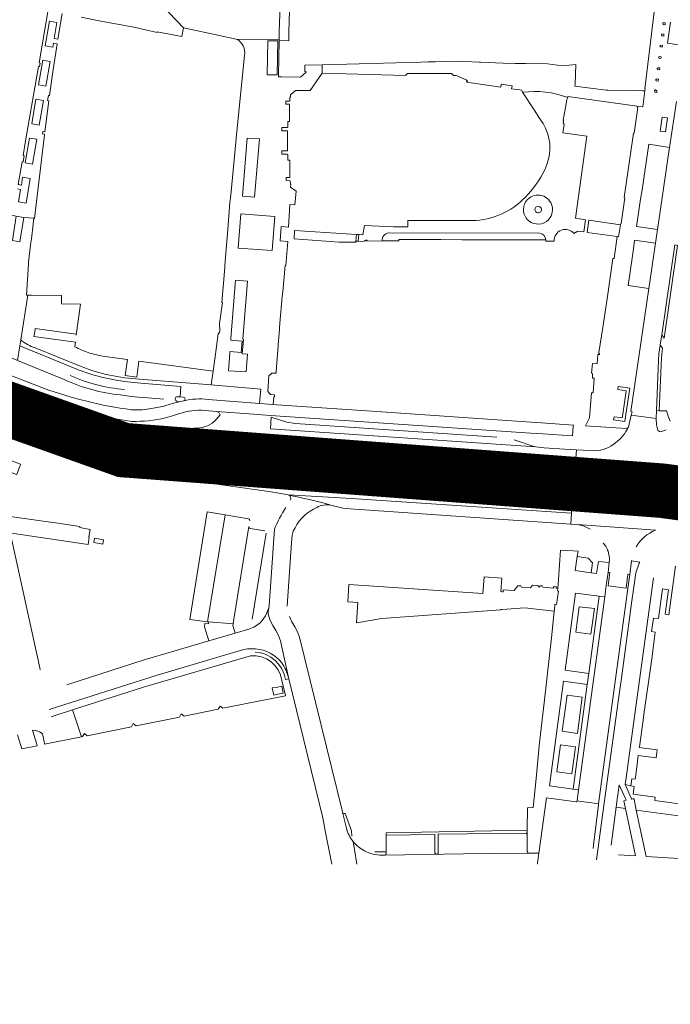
# Model space of a CAD drawing. Header units: metres. Extents: x 166325 to 190320, y 381923 to 404576.
# Tile 300 of 656: x 173601 to 173780, y 387516 to 387787. Entities that reach past the tile are written whole.
import ezdxf

# ---------------------------------------------------------------- set-up
doc = ezdxf.new("R2010")
doc.units = ezdxf.units.M
for name, color, linetype, lineweight in [('B-WE-VH-VERHARDING_ASFALT-GV', 8, 'Continuous', 18), ('B-WE-VH-VERHARDING_BETON-GV', 8, 'Continuous', 18), ('B-WE-VH-VERHARDING_BETONSTRAATSTEEN-GV', 8, 'Continuous', 18), ('B-WE-VH-VERHARDING_N-WEG', 8, 'Continuous', 18), ('B-WE-VH-VERHARDING_STRAATBAKSTEEN-GV', 8, 'Continuous', 18), ('X-XX-AL-TEKENBLAD-T50', 4, 'Continuous', 50)]:
    doc.layers.add(name, color=color, linetype=linetype, lineweight=lineweight)
doc.styles.add('NLCS-ISO-M500-T50', font='NLCS-ISO.ttf', dxfattribs={"height": 2.5})

msp = doc.modelspace()

# ---------------------------------------------------------------- linework, layer by layer
at = {"layer": 'B-WE-VH-VERHARDING_ASFALT-GV', "flags": 128}
for points in [[(173528.057, 387710.967), (173512.252, 387715.951), (173511.598, 387716.144), (173510.022, 387710.458), (173514.536, 387709.183), (173524.563, 387706.255), (173533.2, 387703.181), (173540.372, 387700.4), (173549.594, 387696.814), (173563.793, 387691.032), (173593.246, 387679.677), (173603.45, 387675.911), (173610.435, 387673.603), (173617.298, 387671.538), (173623.797, 387669.898), (173629.871, 387668.684), (173635.29, 387668.074)], [(173635.29, 387668.074), (173629.871, 387668.684), (173623.797, 387669.898), (173617.298, 387671.538), (173610.435, 387673.603), (173603.45, 387675.911), (173593.246, 387679.677), (173563.793, 387691.032), (173549.594, 387696.814), (173540.372, 387700.4), (173533.2, 387703.181), (173524.563, 387706.255), (173514.536, 387709.183), (173510.022, 387710.458)], [(173605.503, 387681.168), (173604.463, 387681.527), (173594.633, 387685.276), (173554.463, 387701.115)], [(173600.724, 387696.768), (173600.13, 387692.77), (173612.99, 387687.508)], [(173619.698, 387689.164), (173617.033, 387690.125), (173600.724, 387696.768)], [(173607.227, 387685.147), (173589.223, 387692.067), (173589.542, 387688.509), (173604.858, 387682.601)], [(173551.355, 387689.678), (173594.986, 387672.57), (173604.41, 387669.174)], [(173644.048, 387682.769), (173644.901, 387682.707), (173645.089, 387685.566), (173634.026, 387686.539)], [(173628.444, 387683.263), (173631.427, 387682.852), (173634.413, 387682.56), (173635.987, 387682.446), (173640.373, 387682.127)], [(173645.849, 387681.667), (173644.651, 387681.356), (173643.088, 387681.019), (173640.677, 387680.238), (173640.505, 387680.193), (173638.007, 387679.712), (173636.433, 387679.402), (173634.446, 387679.17), (173631.429, 387679.2)], [(173640.505, 387680.193), (173640.677, 387680.238), (173643.088, 387681.019), (173644.651, 387681.356)], [(173698.987, 387678.666), (173671.528, 387680.546), (173670.462, 387680.619), (173666.745, 387680.881), (173652.572, 387682.026)], [(173640.868, 387676.984), (173642.799, 387677.503), (173644.699, 387678.128)], [(173651.653, 387678.996), (173654.974, 387678.725), (173663.854, 387678.083), (173669.72, 387677.622), (173741.434, 387672.769), (173744.771, 387672.548), (173752.915, 387671.982), (173753.115, 387674.696), (173753.136, 387674.979), (173744.295, 387675.564), (173738.79, 387675.941), (173698.987, 387678.666)], [(173669.72, 387677.622), (173663.854, 387678.083), (173654.974, 387678.725), (173655.665, 387678.339), (173655.882, 387677.813), (173655.393, 387677.116), (173654.832, 387676.476)], [(173776.353, 387673.584), (173776.027, 387675.016), (173775.924, 387676.759), (173769.081, 387677.679), (173768.283, 387674.413)], [(173635.624, 387668.363), (173667.858, 387666.971), (173681.718, 387666.059), (173753.459, 387661.072), (173753.978, 387668.165), (173750.671, 387668.352), (173745.076, 387668.709), (173742.675, 387669.005), (173669.787, 387673.936), (173669.969, 387677.18)], [(173669.969, 387677.18), (173669.787, 387673.936), (173742.675, 387669.005), (173741.74, 387669.228), (173737.93, 387670.517), (173736.861, 387670.879)], [(173732.042, 387671.641), (173676.55, 387675.395), (173674.281, 387675.781), (173669.969, 387677.18)], [(173638.092, 387661.047), (173651.074, 387659.22), (173668.002, 387656.838), (173671.039, 387656.409), (173674.577, 387655.746), (173692.044, 387654.748), (173752.664, 387650.674), (173753.331, 387659.605), (173716.858, 387662.155), (173681.542, 387663.465), (173667.62, 387663.964), (173665.627, 387664.065), (173654.628, 387665.014), (173644.159, 387666.256), (173635.536, 387667.518)], [(173759.028, 387667.885), (173755.809, 387668.055), (173753.978, 387668.165), (173753.459, 387661.072), (173755.259, 387660.947), (173759.257, 387660.669), (173759.713, 387660.129), (173759.677, 387659.659), (173759.145, 387659.199), (173779.374, 387656.486), (173779.76, 387659.348), (173843.748, 387651.003), (173852.627, 387649.845), (173928.351, 387639.339), (173931.708, 387638.858), (173935.223, 387638.354), (173937.046, 387638.12), (173952.713, 387635.942), (174129.088, 387611.416)], [(173777.031, 387656.368), (173779.374, 387656.486), (173759.145, 387659.199), (173755.138, 387659.479), (173753.331, 387659.605), (173752.664, 387650.674), (173752.439, 387647.682), (173754.245, 387647.556), (173768.262, 387646.569), (173775.783, 387646.023)], [(173686.412, 387652.937), (173687.864, 387652.52), (173689.771, 387652.108), (173691.71, 387651.898), (173752.439, 387647.682), (173752.664, 387650.674), (173692.044, 387654.748), (173674.577, 387655.746)], [(173977.335, 387627.499), (173973.805, 387628.01), (173969.9, 387628.542), (173952.001, 387631.033), (173811.175, 387650.628), (173789.837, 387653.598), (173789.041, 387653.709), (173788.096, 387653.841), (173784.966, 387654.276), (173777.009, 387655.384)], [(173775.783, 387646.023), (173768.262, 387646.569), (173754.245, 387647.556), (173756.124, 387647.102), (173757.731, 387646.355)], [(173763.043, 387637.102), (173762.706, 387634.417), (173763.207, 387634.365), (173762.713, 387630.725), (173767.634, 387630.034), (173768.141, 387633.901), (173768.651, 387633.834), (173769.155, 387637.58), (173769.175, 387637.729)]]:
    msp.add_lwpolyline(points, dxfattribs=at)
at = {"layer": 'B-WE-VH-VERHARDING_ASFALT-GV'}
for points in [[(173629.539, 387684.754, -0.0837541), (173614.6, 387688.625)], [(173634.026, 387686.539, -0.0568778), (173619.698, 387689.164)], [(173612.99, 387687.508, 0.0851466), (173628.444, 387683.263)], [(173631.429, 387679.2, -0.0545047), (173607.227, 387685.147)], [(173643.528, 387682.295, -0.4433689), (173644.048, 387682.769)], [(173604.858, 387682.601, 0.0590323), (173631.555, 387675.983)], [(173618.17, 387677.209, -0.0308943), (173605.503, 387681.168)], [(173632.817, 387674.68, -0.0323085), (173618.17, 387677.209)], [(173644.699, 387678.128, -0.0960717), (173651.653, 387678.996)], [(173631.555, 387675.983, 0.0644059), (173640.868, 387676.984)], [(173649.599, 387674.123, -0.0365265), (173632.817, 387674.68)], [(173654.832, 387676.476, -0.1890303), (173649.599, 387674.123)], [(173768.283, 387674.413, -0.1166564), (173764.747, 387670.065)], [(173604.41, 387669.174, 0.0437072), (173638.092, 387661.047)], [(173764.747, 387670.065, -0.1688394), (173759.028, 387667.885)], [(173635.536, 387667.518, -0.3200227), (173635.266, 387667.95)], [(173635.266, 387667.95, -0.0651964), (173635.29, 387668.074)], [(173635.29, 387668.074, -0.2653642), (173635.624, 387668.363)], [(173674.577, 387655.746, -0.0190038), (173686.412, 387652.937)], [(173770.431, 387641.407, -0.1735426), (173775.783, 387646.023)], [(173761.342, 387642.504, -0.1258694), (173762.787, 387639.842)], [(173762.787, 387639.842, -0.0960234), (173763.043, 387637.102)]]:
    msp.add_lwpolyline(points, format="xyb", dxfattribs=at)
at = {"layer": 'B-WE-VH-VERHARDING_ASFALT-GV', "flags": 128}
msp.add_lwpolyline([(173779.374, 387656.486), (173785.133, 387655.684), (173788.299, 387655.242), (173790.012, 387655.004), (173809.448, 387652.295), (173813.418, 387651.897), (173817.402, 387651.665), (173837.689, 387651.305), (173843.748, 387651.003), (173779.76, 387659.348)], close=True, dxfattribs=at)
at = {"layer": 'B-WE-VH-VERHARDING_BETON-GV', "flags": 128}
for points in [[(173778.546, 387755.676), (173779.105, 387759.535), (173777.635, 387759.766), (173777.071, 387755.886)], [(173591.408, 387667.743), (173590.348, 387664.938), (173599.796, 387661.375), (173599.887, 387661.341), (173600.779, 387663.694), (173600.918, 387664.061), (173600.957, 387664.182)]]:
    msp.add_lwpolyline(points, close=True, dxfattribs=at)
at = {"layer": 'B-WE-VH-VERHARDING_BETONSTRAATSTEEN-GV', "flags": 128}
for points in [[(173645.73, 387682.647), (173644.901, 387682.707), (173644.048, 387682.769)], [(173644.651, 387681.356), (173645.849, 387681.667)], [(173635.536, 387667.518), (173644.159, 387666.256), (173654.628, 387665.014), (173665.627, 387664.065), (173667.62, 387663.964)], [(173667.858, 387666.971), (173635.624, 387668.363)], [(173681.542, 387663.465), (173716.858, 387662.155), (173753.331, 387659.605), (173753.459, 387661.072), (173681.718, 387666.059)], [(173670.822, 387646.269), (173669.355, 387625.218), (173669.106, 387623.615), (173669.157, 387622.983), (173669.274, 387622.361), (173669.456, 387621.754), (173669.702, 387621.17), (173670.386, 387619.754), (173671.184, 387618.399), (173671.963, 387617.04), (173672.482, 387615.562), (173674.69, 387605.454), (173674.761, 387605.128), (173684.143, 387566.813), (173684.851, 387563.24), (173687.301, 387550.883), (173693.854, 387551.874), (173692.506, 387560.351)], [(173674.381, 387625.107), (173675.571, 387642.678), (173675.705, 387644.655), (173675.953, 387645.74), (173676.512, 387646.702)], [(173765.923, 387602.174), (173766.353, 387605.318), (173769.265, 387626.593), (173769.695, 387629.734), (173770.321, 387634.313), (173771.288, 387636.956), (173771.456, 387637.265), (173769.155, 387637.58), (173768.651, 387633.834), (173768.13, 387629.958), (173760.097, 387570.711), (173760.061, 387570.413), (173758.707, 387559.273), (173758.605, 387558.431)], [(173775.161, 387632.9), (173768.847, 387586.684), (173767.641, 387577.853), (173767.394, 387576.043), (173768.942, 387575.646), (173769.204, 387577.621), (173770.174, 387577.512), (173770.317, 387578.689), (173770.484, 387580.071), (173770.96, 387583.993), (173775.9, 387583.313), (173776.215, 387585.6), (173771.293, 387586.175), (173771.318, 387586.358), (173772.338, 387593.731), (173772.554, 387595.291), (173774.721, 387610.574), (173775.693, 387617.952), (173774.615, 387618.112), (173775.182, 387621.84), (173776.611, 387621.698), (173777.727, 387629.861), (173779.31, 387629.633), (173778.402, 387622.904), (173779.39, 387622.755), (173781.224, 387636.104)], [(173677.752, 387616.592), (173677.233, 387618.07), (173676.454, 387619.429), (173675.656, 387620.784), (173674.952, 387622.242)], [(173690.65, 387563.983), (173689.65, 387568.061), (173689.542, 387568.503), (173677.752, 387616.592)], [(173673.876, 387604.911), (173674.761, 387605.128), (173674.69, 387605.454)], [(173759.505, 387555.278), (173761.548, 387570.21), (173762.005, 387573.545), (173765.923, 387602.174)], [(173801.708, 387568.006), (173775.568, 387571.607), (173775.69, 387572.553), (173769.617, 387573.393), (173769.904, 387575.505), (173768.942, 387575.646), (173767.394, 387576.043), (173769.145, 387572.094), (173769.195, 387571.982), (173769.508, 387572.044), (173769.816, 387572.105), (173769.838, 387571.998), (173770.474, 387568.968), (173788.297, 387566.525)], [(173767.513, 387569.389), (173764.932, 387569.741), (173763.509, 387559.306)], [(173765.61, 387556.697), (173770.237, 387556.412), (173767.513, 387569.389)], [(173701.28, 387556.564), (173722.886, 387556.916), (173740.74, 387557.157), (173740.433, 387557.607), (173740.409, 387562.333)], [(173715.015, 387557.164), (173715.026, 387562.285), (173701.562, 387562.107), (173701.599, 387557.438), (173701.623, 387556.988)], [(173715.578, 387556.803), (173715.425, 387556.805)], [(173763.284, 387553.049), (173771.066, 387552.465), (173770.879, 387553.353)], [(173770.879, 387553.353), (173765.057, 387553.712)], [(173742.723, 387550.413), (173738.52, 387551.032), (173732.391, 387551.061), (173732.346, 387548.215), (173739.894, 387548.19), (173739.925, 387543.409)], [(173758.528, 387548.143), (173757.078, 387548.936), (173754.706, 387550.711)], [(173739.925, 387543.409), (173739.894, 387548.19), (173732.346, 387548.215), (173730.606, 387548.221), (173730.602, 387546.723), (173737.307, 387546.707), (173737.28, 387544.709), (173735.133, 387540.157), (173734.747, 387535.108), (173736.164, 387530.283), (173739.232, 387526.324), (173743.789, 387523.535), (173742.035, 387518.828), (173740.163, 387513.829), (173741.462, 387513.363), (173744.335, 387521.077)], [(173756.852, 387535.897), (173757.031, 387537.206), (173758.528, 387548.143)], [(173746.722, 387544.937), (173746.91, 387544.989), (173747.289, 387545.093), (173747.58, 387544.051)], [(173812.686, 387543.8), (173804.516, 387544.304), (173804.301, 387540.61), (173792.833, 387540.626), (173793.088, 387545.019), (173785.297, 387545.504), (173785.249, 387545.164), (173775.325, 387545.817), (173777.735, 387534.315), (173778.448, 387530.915), (173775.711, 387530.337), (173774.788, 387534.734), (173772.445, 387545.892), (173765.691, 387546.428), (173761.815, 387546.879), (173760.425, 387536.733), (173760.113, 387534.455)], [(173749.241, 387523.282), (173753.267, 387523.27), (173812.261, 387523.138), (173812.258, 387536.921), (173812.686, 387543.8)], [(173746.487, 387529.964), (173746.153, 387528.92), (173745.806, 387529.067), (173745.958, 387529.5)], [(173751.224, 387529.201), (173752.152, 387529.593), (173753.031, 387529.964)]]:
    msp.add_lwpolyline(points, dxfattribs=at)
at = {"layer": 'B-WE-VH-VERHARDING_BETONSTRAATSTEEN-GV'}
for points in [[(173643.528, 387682.295, 0.4602756), (173644.651, 387681.356)], [(173668.357, 387666.441, 0.3877256), (173667.858, 387666.971)], [(173667.62, 387663.964, 0.3192002), (173668.169, 387664.39)], [(173681.718, 387666.059, 0.387972), (173681.211, 387665.62)], [(173674.577, 387655.746, -0.5143006), (173675.21, 387654.259)], [(173682.527, 387652.308, -0.1738148), (173686.412, 387652.937)], [(173673.973, 387652.255, 0.0414549), (173670.822, 387646.269)], [(173676.512, 387646.702, -0.1713245), (173682.527, 387652.308)], [(173665.534, 387612.449, -0.3591914), (173673.876, 387604.911)], [(173674.69, 387605.454, 0.1004059), (173672.832, 387609.503)], [(173701.623, 387556.988, -0.2798143), (173701.28, 387556.564)], [(173715.425, 387556.805, -0.3896855), (173715.015, 387557.164)], [(173715.893, 387557.048, -0.3361036), (173715.578, 387556.803)], [(173765.057, 387553.712, 0.1791044), (173763.284, 387553.049)], [(173754.706, 387550.711, 0.2542401), (173748.396, 387551.606)], [(173741.239, 387539.388, -0.2525399), (173746.722, 387544.937)], [(173737.79, 387534.287, -0.2256716), (173739.925, 387543.409)], [(173747.58, 387544.051, -0.3920557), (173756.181, 387538.825)], [(173745.958, 387529.5, -0.3827726), (173741.239, 387539.388)], [(173756.431, 387537.289, -0.3951363), (173749.987, 387529.604)], [(173756.181, 387538.825, -0.0507095), (173756.431, 387537.289)], [(173737.79, 387534.287, 0.2722637), (173745.341, 387526.129)], [(173749.987, 387529.604, -0.1188924), (173746.487, 387529.964)], [(173745.341, 387526.129, -0.3200443), (173746.191, 387524.923)], [(173753.455, 387526.252, 0.1549989), (173749.241, 387523.282)], [(173744.335, 387521.077, -0.08316), (173746.191, 387524.923)]]:
    msp.add_lwpolyline(points, format="xyb", dxfattribs=at)
at = {"layer": 'B-WE-VH-VERHARDING_BETONSTRAATSTEEN-GV', "flags": 128}
for points in [[(173759.713, 387660.129), (173759.257, 387660.669), (173755.259, 387660.947), (173755.138, 387659.479), (173759.145, 387659.199), (173759.677, 387659.659)], [(173768.13, 387629.958), (173768.651, 387633.834), (173768.141, 387633.901), (173767.634, 387630.034), (173762.713, 387630.725), (173763.207, 387634.365), (173762.706, 387634.417), (173762.214, 387630.795), (173761.788, 387627.66), (173754.575, 387574.54), (173754.164, 387571.516), (173754.676, 387571.447), (173759.591, 387570.785), (173760.097, 387570.711)], [(173749.046, 387629.233), (173748.741, 387629.31), (173748.874, 387630.057), (173748.385, 387630.063), (173748.39, 387630.443), (173747.828, 387630.494), (173747.545, 387630.103), (173744.72, 387630.338), (173744.522, 387630.744), (173743.935, 387630.753), (173743.902, 387630.375), (173743.41, 387630.417), (173743.443, 387630.796), (173741.936, 387630.901), (173741.371, 387630.205), (173738.877, 387630.369), (173738.66, 387630.721), (173737.862, 387630.749), (173736.829, 387629.418), (173733.82, 387629.608), (173733.786, 387629.056), (173733.576, 387629.077), (173733.438, 387629.091), (173733.217, 387629.114), (173733.466, 387632.826), (173728.562, 387633.166), (173728.254, 387628.567), (173691.329, 387631.042), (173691.013, 387626.32), (173693.83, 387626.125), (173693.413, 387620.481), (173700.388, 387621.726), (173733.133, 387624.097), (173733.126, 387624.207), (173733.585, 387624.237), (173739.786, 387624.64), (173747.891, 387623.768), (173748.008, 387625.084), (173748.068, 387625.639), (173748.525, 387625.617)], [(173761.788, 387627.66), (173760.281, 387627.861), (173757.389, 387606.619), (173756.944, 387603.521), (173753.077, 387574.742), (173754.575, 387574.54)], [(173754.752, 387624.956), (173753.788, 387617.938), (173757.95, 387617.384), (173758.948, 387624.436)], [(173659.437, 387620.217), (173652.744, 387620.767), (173652.682, 387620.232), (173651.713, 387620.359), (173651.588, 387619.455), (173652.807, 387615.529), (173660.033, 387617.64), (173659.404, 387619.748)], [(173754.244, 387590.083), (173755.591, 387600.074), (173751.429, 387600.655), (173750.088, 387590.669)], [(173752.73, 387578.924), (173753.728, 387586.368), (173749.568, 387586.951), (173748.563, 387579.484)], [(173766.155, 387575.065), (173765.775, 387575.92), (173765.488, 387573.812), (173765.386, 387573.065), (173765.326, 387572.624), (173764.932, 387569.741), (173767.513, 387569.389), (173767.062, 387571.539), (173767.669, 387571.663), (173767.367, 387572.341)], [(173788.297, 387566.525), (173770.474, 387568.968), (173773.142, 387556.234), (173786.709, 387555.399)], [(173786.276, 387552.358), (173773.785, 387553.167), (173773.974, 387552.262), (173786.153, 387551.5), (173786.237, 387552.087), (173789.23, 387551.9), (173789.276, 387552.217)], [(173769.258, 387530.603), (173769.094, 387530.205), (173768.711, 387530.039), (173768.284, 387530.215), (173768.13, 387530.603), (173768.284, 387530.991), (173768.711, 387531.167), (173769.094, 387531.001)], [(173771.45, 387532.815), (173771.286, 387532.417), (173770.903, 387532.251), (173770.476, 387532.427), (173770.322, 387532.815), (173770.476, 387533.203), (173770.903, 387533.379), (173771.286, 387533.213)], [(173701.251, 387518.21), (173702.332, 387513.447), (173715.491, 387514.748), (173728.128, 387514.411), (173728.127, 387518.704), (173727.635, 387519.224), (173715.351, 387519.561)]]:
    msp.add_lwpolyline(points, close=True, dxfattribs=at)
at = {"layer": 'B-WE-VH-VERHARDING_STRAATBAKSTEEN-GV', "flags": 128}
for points in [[(173633.469, 387803.555), (173632.447, 387803.71), (173631.746, 387799.152), (173645.828, 387784.32), (173651.387, 387783.139), (173660.312, 387781.243), (173672.177, 387781.037), (173672.158, 387783.237), (173673.136, 387809.727), (173674.796, 387819.854), (173677.164, 387819.465), (173678.588, 387827.222), (173678.462, 387827.534), (173678.547, 387827.934), (173678.654, 387827.909), (173679.963, 387834.364), (173680.206, 387835.028), (173686.105, 387856.526), (173686.252, 387856.482), (173688.338, 387862.971)], [(173673.136, 387809.727), (173672.158, 387783.237), (173672.177, 387781.037), (173672.179, 387780.837), (173674.79, 387780.785), (173674.834, 387783.203), (173674.975, 387789.003)], [(173617.615, 387787.257), (173622.616, 387786.304), (173632.135, 387784.49), (173638.52, 387783.061), (173638.554, 387783.238), (173645.307, 387781.929), (173645.828, 387784.32), (173631.746, 387799.152)], [(173608.543, 387789.27), (173606.028, 387774.699), (173606.318, 387774.65), (173606.153, 387773.66), (173605.853, 387773.685), (173602.325, 387753.248), (173601.651, 387749.233), (173601.954, 387749.222), (173601.627, 387747.41), (173601.35, 387747.44), (173600.303, 387741.204), (173601.162, 387741.065), (173601.514, 387743.236), (173603.587, 387742.875), (173602.481, 387736.1), (173600.408, 387736.417), (173600.963, 387739.841), (173600.104, 387739.98)], [(173775.586, 387790.21), (173772.777, 387767.514), (173772.897, 387767.499), (173772.83, 387766.963), (173772.283, 387762.591), (173770.707, 387762.809), (173770.669, 387762.484), (173770.88, 387762.431), (173769.863, 387755.357), (173769.656, 387755.377), (173767.138, 387737.586), (173767.354, 387737.522), (173766.332, 387730.443), (173766.172, 387730.465), (173766.119, 387730.119), (173765.528, 387726.782), (173765.198, 387726.843), (173764.341, 387720.805), (173764.027, 387720.837), (173762.54, 387710.332), (173761.228, 387701.866), (173760.159, 387694.97), (173760.119, 387694.713), (173760.328, 387694.704), (173760.317, 387694.418), (173759.893, 387694.44), (173759.719, 387691.855), (173758.385, 387691.933), (173758.169, 387689.283), (173758.43, 387689.205), (173758.373, 387687.928), (173758.911, 387687.886), (173758.594, 387683.818), (173758.092, 387683.853), (173757.744, 387679.228), (173757.573, 387676.95), (173756.492, 387674.763), (173767.71, 387674.04), (173768.283, 387674.413), (173769.081, 387677.679), (173769.307, 387678.632), (173768.948, 387678.665), (173773.932, 387712.534), (173768.2, 387713.384), (173768.559, 387715.862), (173768.928, 387718.403), (173769.292, 387720.915), (173769.661, 387723.459), (173770.018, 387725.918), (173775.776, 387725.067), (173776.325, 387728.798), (173770.569, 387729.67), (173770.932, 387732.136), (173771.304, 387734.67), (173771.671, 387737.171), (173772.043, 387739.706), (173772.415, 387742.237), (173772.785, 387744.756), (173773.152, 387747.255), (173773.53, 387749.826), (173773.889, 387752.271), (173779.653, 387751.418), (173781.516, 387764.077)], [(173599.76, 387732.463), (173601.853, 387732.114), (173604.607, 387731.893), (173604.826, 387731.868), (173605.706, 387739.532), (173607.499, 387754.876), (173607.525, 387755.073), (173607.012, 387755.115), (173607.108, 387755.798), (173607.612, 387755.733), (173608.74, 387764.265), (173608.394, 387764.324), (173608.617, 387765.66), (173608.924, 387765.66), (173609.785, 387772.176), (173611.046, 387779.972), (173609.974, 387780.157), (173609.788, 387779.054), (173607.723, 387779.39), (173608.883, 387786.174), (173610.928, 387785.829), (173610.181, 387781.39), (173611.246, 387781.206), (173612.386, 387788.253)], [(173782.175, 387779.682), (173779.016, 387780.141), (173779.215, 387781.417), (173779.916, 387785.91)], [(173674.407, 387755.97), (173672.842, 387755.963), (173672.833, 387756.868), (173674.403, 387756.876), (173674.388, 387757.004), (173674.512, 387756.993), (173674.493, 387758.583), (173675.014, 387758.576), (173674.987, 387763.35), (173673.967, 387763.349), (173673.967, 387764.131), (173674.988, 387764.128), (173674.984, 387764.237), (173675.102, 387764.235), (173675.092, 387765.253), (173675.224, 387765.253), (173675.246, 387765.871), (173676.65, 387767.109), (173680.682, 387767.088), (173684.017, 387771.876), (173683.957, 387774.185), (173679.193, 387774.062), (173679.247, 387772.434), (173679.546, 387772.097), (173678.037, 387770.759), (173672.786, 387770.873), (173671.988, 387770.89), (173671.998, 387771.34), (173672.179, 387780.837), (173672.177, 387781.037), (173660.312, 387781.243)], [(173662.578, 387776.719), (173660.518, 387755.79), (173659.461, 387745.051), (173659.085, 387741.231), (173658.709, 387737.412), (173658.586, 387736.307), (173657.995, 387728.853), (173657.298, 387720.056), (173657.108, 387717.262), (173656.345, 387708.697), (173656.499, 387708.686), (173655.743, 387702.927), (173655.841, 387701.007), (173655.706, 387700.448), (173655.375, 387700.061), (173654.397, 387693.096), (173653.941, 387689.845), (173653.402, 387686.004), (173667.07, 387684.85), (173666.745, 387680.881), (173670.462, 387680.619), (173670.642, 387682.784), (173670.847, 387682.771), (173670.854, 387683.297), (173669.739, 387683.397), (173669.041, 387684.248), (173669.327, 387688.56), (173670.135, 387689.281), (173671.313, 387689.239), (173671.351, 387689.757), (173671.872, 387696.775), (173671.872, 387697.102), (173672.11, 387700.218), (173672.335, 387703.069), (173672.988, 387710.408), (173673.129, 387711.659), (173673.815, 387718.93), (173674.019, 387718.931), (173674.487, 387725.532), (173672.41, 387725.662), (173672.715, 387729.621), (173674.67, 387729.448), (173675.122, 387735.711), (173676.465, 387735.623), (173676.825, 387739.393), (173675.283, 387740.5), (173675.364, 387741.183), (173675.254, 387741.177), (173675.196, 387742.22), (173674.084, 387742.299), (173674.077, 387743.091), (173675.095, 387743.089), (173675.059, 387747.918), (173674.559, 387747.922), (173674.572, 387749.456), (173674.376, 387749.523), (173672.89, 387749.523), (173672.881, 387750.44), (173674.455, 387750.434), (173674.407, 387755.97)], [(173753.813, 387774.258), (173750.131, 387773.874), (173746.039, 387774.434), (173739.988, 387774.494), (173737.149, 387774.522), (173733.786, 387774.649), (173727.545, 387774.885), (173727.21, 387774.898), (173725.211, 387774.973), (173722.046, 387775.093), (173720.882, 387775.137), (173717.112, 387775.04), (173715.113, 387774.988), (173713.05, 387774.935), (173711.053, 387774.884), (173683.957, 387774.185), (173684.017, 387771.876), (173706.896, 387771.221), (173707.477, 387771.764), (173719.629, 387771.799), (173720.183, 387771.237), (173720.911, 387771.247), (173723.659, 387769.985), (173723.994, 387769.629), (173723.746, 387769.396), (173733.167, 387767.998), (173733.277, 387768.834), (173736.259, 387768.407), (173736.103, 387767.562), (173738.39, 387767.223), (173738.926, 387767.178), (173738.932, 387767.158), (173738.918, 387766.979), (173739.169, 387766.595)], [(173751.611, 387765.113), (173751.66, 387765.447), (173770.707, 387762.809), (173772.283, 387762.591), (173772.83, 387766.963), (173772.298, 387767.029), (173769.515, 387767.055), (173762.744, 387767.135), (173762.217, 387767.202), (173753.576, 387768.264), (173753.642, 387768.8), (173753.813, 387774.258)], [(173739.169, 387766.595), (173742.521, 387761.475), (173743.759, 387759.599), (173744.379, 387758.658), (173744.793, 387758.031)], [(173756.477, 387731.512), (173754.925, 387731.736), (173753.701, 387731.913), (173756.873, 387754.5), (173750.279, 387755.386), (173750.625, 387757.7), (173750.488, 387757.718), (173750.53, 387758.05), (173750.327, 387758.076), (173750.438, 387758.876), (173750.322, 387758.908), (173751.388, 387764.389), (173751.27, 387764.4), (173751.611, 387765.113)], [(173781.516, 387764.077), (173779.653, 387751.418), (173779.26, 387748.959), (173778.87, 387746.408), (173778.498, 387743.88), (173778.158, 387741.385), (173777.768, 387738.862), (173777.413, 387736.339), (173777.052, 387733.813), (173776.669, 387731.28), (173776.325, 387728.798), (173775.776, 387725.067), (173775.413, 387722.603), (173775.038, 387720.056), (173774.672, 387717.567), (173774.3, 387715.036), (173773.932, 387712.534), (173768.948, 387678.665), (173769.307, 387678.632), (173769.081, 387677.679), (173775.924, 387676.759), (173776.007, 387678.975), (173776.551, 387692.749), (173776.683, 387694.543), (173777.042, 387696.983), (173777.461, 387699.834), (173781.094, 387724.565)], [(173745.861, 387746.73), (173745.306, 387745.285)], [(173753.291, 387727.682), (173754.36, 387728.374), (173756.034, 387728.138), (173756.477, 387731.512)], [(173725.36, 387731.275), (173707.525, 387731.325), (173707.527, 387729.537), (173703.642, 387729.533), (173695.608, 387729.871), (173695.182, 387727.356), (173694.041, 387727.43), (173693.868, 387725.557), (173695.573, 387725.54), (173695.589, 387725.562), (173695.607, 387725.584)], [(173746.111, 387731.327), (173746.025, 387731.262), (173745.722, 387731.031)], [(173700.482, 387725.715), (173705.053, 387725.698), (173705.058, 387726.038), (173710.838, 387726.029), (173716.618, 387726.02), (173722.398, 387726.011), (173728.178, 387726.001), (173733.958, 387725.992), (173739.738, 387725.983), (173745.533, 387725.974)], [(173702.23, 387727.925), (173743.842, 387727.845)], [(173695.643, 387725.625), (173695.662, 387725.645), (173695.682, 387725.664), (173695.702, 387725.682), (173695.724, 387725.7), (173695.745, 387725.717), (173695.767, 387725.733), (173695.79, 387725.749), (173695.813, 387725.764), (173695.837, 387725.778), (173695.861, 387725.791), (173695.886, 387725.803), (173695.911, 387725.815), (173695.936, 387725.826), (173695.962, 387725.836), (173695.988, 387725.845), (173696.015, 387725.853), (173696.041, 387725.86), (173696.068, 387725.866), (173696.095, 387725.872), (173696.123, 387725.877), (173696.15, 387725.88), (173696.178, 387725.883), (173696.205, 387725.885), (173696.233, 387725.886), (173696.26, 387725.886), (173696.288, 387725.885), (173696.316, 387725.883), (173696.343, 387725.88), (173696.323, 387725.599), (173700.482, 387725.715)], [(173745.533, 387725.974), (173745.535, 387725.628), (173747.877, 387725.63)], [(173615.862, 387696.551), (173616.03, 387697.802), (173604.639, 387699.393), (173604.678, 387699.714), (173604.927, 387701.248), (173604.969, 387701.558), (173616.229, 387699.976), (173616.285, 387699.702), (173617.434, 387708.253), (173612.201, 387708.321), (173612.226, 387710.622), (173603.925, 387710.732), (173602.9, 387710.745), (173600.975, 387698.459)], [(173600.975, 387698.459), (173600.724, 387696.768), (173617.033, 387690.125), (173619.698, 387689.164)], [(173617.626, 387691.079), (173604.994, 387696.191)], [(173653.941, 387689.845), (173633.545, 387692.585), (173632.973, 387688.198), (173629.775, 387688.624), (173630.373, 387693.012), (173624.122, 387693.859)], [(173633.72, 387687.644), (173653.402, 387686.004), (173653.941, 387689.845)], [(173652.572, 387682.026), (173666.745, 387680.881), (173667.07, 387684.85), (173653.402, 387686.004), (173633.72, 387687.644)], [(173634.026, 387686.539), (173645.089, 387685.566), (173644.901, 387682.707), (173645.73, 387682.647)], [(173779.201, 387677.464), (173778.78, 387678.86), (173776.763, 387678.917), (173776.007, 387678.975), (173775.924, 387676.759), (173776.027, 387675.016), (173776.353, 387673.584)], [(173779.803, 387676.044), (173779.201, 387677.464)], [(173777.432, 387673.17), (173778.735, 387673.624)], [(173663.673, 387649.197), (173657.262, 387650.277), (173652.535, 387621.357), (173652.457, 387620.791), (173652.744, 387620.767), (173659.437, 387620.217), (173659.628, 387621.495), (173663.792, 387647.072)], [(173617.218, 387646.752), (173617.27, 387647.034), (173611.239, 387647.937), (173607.129, 387648.545), (173596.135, 387650.068)], [(173606.386, 387607.574), (173606.267, 387608.119), (173598.573, 387643.262), (173598.152, 387645.184), (173590.342, 387645.631)], [(173598.152, 387645.184), (173599.701, 387644.984), (173600.942, 387644.819), (173619.565, 387642.063), (173619.873, 387644.144), (173619.765, 387644.165), (173620.131, 387646.227), (173617.218, 387646.752)], [(173663.792, 387647.072), (173659.628, 387621.495)], [(173668.189, 387645.866), (173664.197, 387646.514)], [(173664.709, 387621.575), (173668.563, 387645.254)], [(173674.69, 387605.454), (173672.482, 387615.562), (173671.963, 387617.04), (173671.184, 387618.399), (173670.386, 387619.754), (173669.702, 387621.17), (173669.456, 387621.754), (173669.274, 387622.361), (173669.157, 387622.983), (173669.106, 387623.615), (173669.355, 387625.218)], [(173666.451, 387620.113), (173665.159, 387619.372), (173663.81, 387618.743), (173660.033, 387617.64), (173652.807, 387615.529), (173643.121, 387612.699), (173634.976, 387610.32), (173613.671, 387603.471)], [(173608.801, 387596.677), (173638.281, 387606.069), (173662.057, 387613.056)], [(173664.229, 387611.458), (173634.76, 387602.796), (173615.205, 387596.544), (173617.759, 387589.137), (173618.029, 387589.192), (173618.529, 387590.058), (173619.326, 387589.453), (173631.459, 387591.901), (173631.959, 387592.767), (173632.756, 387592.163), (173644.692, 387594.571), (173645.192, 387595.437), (173645.989, 387594.833), (173655.377, 387596.727), (173655.877, 387597.593), (173656.674, 387596.989), (173673.879, 387600.46), (173673.89, 387600.559), (173672.833, 387604.665)], [(173606.982, 387589.974), (173607.415, 387587.815), (173607.563, 387587.08), (173617.759, 387589.137), (173615.205, 387596.544), (173610.196, 387594.942), (173609.369, 387594.678)], [(173600.082, 387589.697), (173601.254, 387585.806), (173605.533, 387586.67), (173605.321, 387587.381), (173604.255, 387590.945)], [(173690.278, 387568.049), (173689.65, 387568.061), (173690.65, 387563.983)], [(173692.144, 387561.793), (173692.09, 387563.238), (173690.278, 387568.049)], [(173740.409, 387562.333), (173740.431, 387563.399), (173701.567, 387562.726), (173701.562, 387562.107), (173715.026, 387562.285), (173715.015, 387557.164)], [(173715.893, 387557.048), (173715.907, 387562.31), (173740.111, 387562.633), (173740.409, 387562.333)], [(173692.506, 387560.351), (173693.854, 387551.874)], [(173701.623, 387556.988), (173701.599, 387557.438), (173698.501, 387557.492)], [(173743.632, 387557.107), (173740.74, 387557.157), (173722.886, 387556.916), (173701.28, 387556.564), (173700.486, 387556.551)], [(173700.486, 387556.551), (173701.28, 387556.564)], [(173707.825, 387550.669), (173732.391, 387551.061), (173738.52, 387551.032), (173742.723, 387550.413), (173742.804, 387551.079), (173743.632, 387557.107)], [(173694.554, 387552.674), (173698.737, 387552.6), (173694.638, 387551.232)], [(173706.93, 387487.497), (173695.774, 387536.191), (173695.758, 387536.323), (173693.871, 387551.734), (173693.854, 387551.874), (173687.301, 387550.883), (173690.62, 387534.146), (173702.75, 387481.102), (173704.11, 387474.329), (173705.255, 387467.516), (173706.224, 387460.955), (173706.997, 387454.931), (173708.134, 387444.781)], [(173693.854, 387551.874), (173693.871, 387551.734)], [(173693.871, 387551.734), (173695.758, 387536.323)]]:
    msp.add_lwpolyline(points, dxfattribs=at)
for points in [[(173777.857, 387785.256), (173777.87, 387785.365), (173777.751, 387785.38), (173777.788, 387785.678), (173777.907, 387785.663), (173777.92, 387785.772), (173778.456, 387785.706), (173778.39, 387785.17)], [(173668.836, 387771.396), (173669.011, 387780.788), (173671.755, 387780.732), (173671.568, 387771.378)], [(173777.473, 387782.16), (173777.487, 387782.269), (173777.368, 387782.284), (173777.405, 387782.581), (173777.524, 387782.567), (173777.537, 387782.676), (173778.073, 387782.61), (173778.007, 387782.074)], [(173776.984, 387779.187), (173777.021, 387779.485), (173777.14, 387779.47), (173777.154, 387779.58), (173777.69, 387779.513), (173777.623, 387778.977), (173777.09, 387779.063), (173777.104, 387779.173)], [(173605.851, 387768.653), (173607.031, 387775.446), (173609.125, 387775.097), (173607.944, 387768.306)], [(173776.599, 387776.071), (173776.636, 387776.369), (173776.755, 387776.354), (173776.768, 387776.463), (173777.304, 387776.397), (173777.238, 387775.861), (173776.704, 387775.947), (173776.718, 387776.056)], [(173776.321, 387772.851), (173776.334, 387772.96), (173776.215, 387772.975), (173776.252, 387773.273), (173776.371, 387773.258), (173776.385, 387773.367), (173776.921, 387773.301), (173776.854, 387772.765)], [(173775.936, 387769.745), (173775.95, 387769.854), (173775.831, 387769.869), (173775.868, 387770.166), (173775.987, 387770.152), (173776, 387770.261), (173776.536, 387770.194), (173776.47, 387769.658)], [(173775.56, 387766.625), (173775.601, 387766.952), (173775.492, 387766.966), (173775.529, 387767.263), (173775.826, 387767.227), (173775.814, 387767.127), (173776.151, 387767.086), (173776.086, 387766.56)], [(173604.027, 387757.914), (173605.184, 387764.719), (173607.265, 387764.375), (173606.086, 387757.554)], [(173777.071, 387755.886), (173777.635, 387759.766), (173779.105, 387759.535), (173778.546, 387755.676)], [(173602.176, 387747.188), (173603.365, 387753.974), (173605.41, 387753.646), (173604.245, 387746.833)], [(173665.356, 387737.688), (173662.018, 387737.949), (173663.348, 387754.005), (173666.689, 387753.736)], [(173778.158, 387741.385), (173778.498, 387743.88), (173778.87, 387746.408), (173779.26, 387748.959), (173779.653, 387751.418), (173773.889, 387752.271), (173773.53, 387749.826), (173773.152, 387747.255), (173772.785, 387744.756), (173772.415, 387742.237), (173772.043, 387739.706), (173771.671, 387737.171), (173771.304, 387734.67), (173770.932, 387732.136), (173770.569, 387729.67), (173776.325, 387728.798), (173776.669, 387731.28), (173777.052, 387733.813), (173777.413, 387736.339), (173777.768, 387738.862)], [(173603.094, 387719.398), (173603.12, 387719.805), (173603.507, 387722.951), (173603.706, 387724.569), (173603.918, 387726.207), (173604.407, 387730.266), (173604.607, 387731.893), (173601.853, 387732.114), (173600.726, 387725.443), (173598.686, 387725.819), (173599.76, 387732.463), (173598.12, 387732.83), (173594.03, 387714.534), (173592.937, 387709.61), (173591.59, 387703.538), (173591.025, 387701.043), (173590.765, 387699.903), (173590.106, 387696.966), (173599.891, 387692.87), (173600.13, 387692.77), (173600.724, 387696.768), (173600.975, 387698.459), (173602.9, 387710.745), (173602.548, 387710.75)], [(173670.925, 387732.373), (173670.234, 387722.997), (173660.83, 387723.708), (173661.593, 387733.096)], [(173766.119, 387730.119), (173757.356, 387731.385), (173756.922, 387728.013), (173765.198, 387726.843), (173765.528, 387726.782)], [(173693.408, 387727.471), (173676.403, 387728.58), (173676.272, 387726.211), (173688.662, 387725.334), (173693.362, 387725.329), (173693.35, 387725.562), (173693.26, 387725.595)], [(173694.041, 387727.43), (173693.408, 387727.471), (173693.26, 387725.595), (173693.35, 387725.562), (173693.868, 387725.557)], [(173775.038, 387720.056), (173775.413, 387722.603), (173775.776, 387725.067), (173770.018, 387725.918), (173769.661, 387723.459), (173769.292, 387720.915), (173768.928, 387718.403), (173768.559, 387715.862), (173768.2, 387713.384), (173773.932, 387712.534), (173774.3, 387715.036), (173774.672, 387717.567)], [(173781.85, 387724.447), (173781.094, 387724.565), (173777.461, 387699.834), (173778.11, 387698.923)], [(173663.453, 387714.605), (173662.129, 387698.583), (173662.296, 387698.534), (173661.949, 387694.551), (173663.432, 387694.447), (173663.058, 387689.587), (173658.2, 387689.933), (173658.569, 387694.791), (173658.6, 387695.201), (173661.651, 387694.968), (173661.917, 387698.077), (173658.833, 387698.354), (173658.881, 387698.801), (173660.112, 387714.853)], [(173777.389, 387693.619), (173777.688, 387696.113), (173777.042, 387696.983), (173776.683, 387694.543), (173776.551, 387692.749), (173776.007, 387678.975), (173776.763, 387678.917)], [(173768.646, 387685.126), (173767.574, 387677.881), (173767.292, 387675.979), (173764.185, 387676.448), (173764.331, 387677.241), (173766.013, 387677.011), (173766.584, 387676.933), (173766.738, 387677.994), (173767.663, 387684.408), (173767.128, 387684.49), (173765.407, 387684.756), (173765.514, 387685.584)], [(173657.262, 387650.277), (173652.328, 387651.109), (173647.519, 387621.423), (173652.457, 387620.791), (173652.535, 387621.357)], [(173623.806, 387643.391), (173621.317, 387643.868), (173621.087, 387642.666), (173623.597, 387642.215)], [(173750.427, 387604.451), (173756.944, 387603.521), (173757.389, 387606.619), (173750.852, 387607.538), (173753.733, 387628.725), (173760.281, 387627.861), (173761.788, 387627.66), (173762.214, 387630.795), (173762.706, 387634.417), (173763.043, 387637.102), (173760.025, 387637.39), (173759.524, 387634.137), (173758.045, 387634.33), (173753.672, 387634.912), (173754.19, 387638.758), (173754.421, 387640.243), (173751.581, 387640.398), (173749.589, 387640.506), (173749.042, 387632.501), (173748.874, 387630.057), (173748.741, 387629.31), (173749.046, 387629.233), (173748.525, 387625.617), (173748.068, 387625.639), (173748.008, 387625.084), (173747.891, 387623.768), (173747.171, 387617.197), (173746.46, 387610.704), (173746.123, 387607.63), (173745.821, 387604.971), (173745.082, 387598.473), (173743.741, 387586.746), (173743.636, 387585.665), (173742.856, 387577.664), (173742.077, 387569.663), (173740.52, 387569.635), (173740.431, 387563.399), (173740.409, 387562.333), (173740.433, 387557.607), (173740.74, 387557.157), (173743.632, 387557.107), (173743.719, 387557.764), (173745.72, 387572.369), (173753.951, 387571.238), (173754.079, 387571.218), (173754.164, 387571.516), (173754.575, 387574.54), (173753.077, 387574.742), (173746.528, 387575.658)], [(173758.429, 387637.032), (173757.207, 387638.35), (173754.19, 387638.758), (173753.672, 387634.912), (173758.045, 387634.33)], [(173670.249, 387602.604), (173671.34, 387602.763), (173672.867, 387603.133), (173673.266, 387601.152), (173671.715, 387600.901), (173670.649, 387600.624)]]:
    msp.add_lwpolyline(points, close=True, dxfattribs=at)
at = {"layer": 'B-WE-VH-VERHARDING_STRAATBAKSTEEN-GV'}
for points in [[(173660.312, 387781.243, -0.348241), (173662.578, 387776.719)], [(173739.169, 387766.595, -0.1279425), (173751.611, 387765.113)], [(173744.793, 387758.031, -0.2339471), (173745.861, 387746.73)], [(173745.306, 387745.285, -0.0808338), (173739.859, 387737.669)], [(173739.859, 387737.669, -0.1997752), (173725.36, 387731.275)], [(173740.535, 387737.091, 0.9097844), (173745.722, 387731.031)], [(173740.535, 387737.091, -1.0216959), (173746.111, 387731.327)], [(173743.966, 387733.545, -0.8648449), (173742.769, 387734.924)], [(173742.769, 387734.924, -1.1054958), (173743.966, 387733.545)], [(173747.877, 387725.63, -0.7300894), (173753.291, 387727.682)], [(173702.23, 387727.925, 0.3805596), (173700.482, 387725.715)], [(173745.533, 387725.974, 0.3705684), (173743.842, 387727.845)], [(173695.607, 387725.584, -0.0396415), (173695.643, 387725.625)], [(173600.975, 387698.459, 0.0999031), (173604.994, 387696.191)], [(173619.786, 387694.882, -0.0416008), (173615.862, 387696.551)], [(173624.122, 387693.859, -0.044272), (173619.786, 387694.882)], [(173617.626, 387691.079, 0.0813456), (173633.72, 387687.644)], [(173645.73, 387682.647, -0.8836593), (173645.849, 387681.667)], [(173645.849, 387681.667, -0.0848443), (173652.572, 387682.026)], [(173776.353, 387673.584, 0.32359), (173777.432, 387673.17)], [(173664.038, 387648.596, 0.3553648), (173663.673, 387649.197)], [(173664.197, 387646.514, -0.389315), (173663.792, 387647.072)], [(173669.355, 387625.218, -0.1708937), (173666.451, 387620.113)], [(173662.057, 387613.056, -0.0990392), (173665.655, 387613.329)], [(173665.655, 387613.329, -0.2142439), (173672.832, 387609.503)], [(173672.833, 387604.665, 0.4057301), (173664.229, 387611.458)], [(173604.255, 387590.945, -0.2074894), (173606.982, 387589.974)], [(173690.65, 387563.983, 0.1013157), (173692.506, 387560.351)], [(173692.506, 387560.351, 0.1015355), (173695.642, 387557.744)], [(173695.642, 387557.744, 0.1295142), (173700.486, 387556.551)], [(173693.854, 387551.874, -0.4346903), (173694.554, 387552.674)], [(173693.871, 387551.734, 0.4008283), (173694.638, 387551.232)]]:
    msp.add_lwpolyline(points, format="xyb", dxfattribs=at)

# ---------------------------------------------------------------- next in the draw order: texts
at = {"layer": 'X-XX-AL-TEKENBLAD-T50', "insert": (172948.061, 387304.032), "char_height": 250, "attachment_point": 7, "style": 'NLCS-ISO-M500-T50', "bg_fill": 3, "box_fill_scale": 1, "bg_fill_color": 256, "bg_fill_transparency": 0}
msp.add_mtext('Helmond', dxfattribs=at)

# ---------------------------------------------------------------- next in the draw order: linework, layer by layer
at = {"layer": 'B-WE-VH-VERHARDING_N-WEG', "const_width": 15, "flags": 128}
msp.add_lwpolyline([(179238.148, 386745.003), (178727.352, 386805.229), (178365.634, 386858.639), (178265.463, 386879.516), (177699.795, 386956.106), (177281.212, 386997.775), (176913.081, 387040.629), (176714.708, 387067.116), (176513.975, 387082.824), (176334.72, 387090.826), (176179.133, 387111.7), (176033.068, 387139.937), (175822.658, 387196.025), (175616.602, 387250.993), (175292.926, 387336.714), (174996.039, 387419.18), (174648.529, 387520.516), (174558.936, 387544.99), (174399.462, 387551.147), (174143.482, 387607.325), (173777.64, 387656.898), (173629.28, 387668.078), (173499.621, 387714.244), (173213.034, 387739.83)], dxfattribs=at)

doc.saveas('drawing.dxf')
